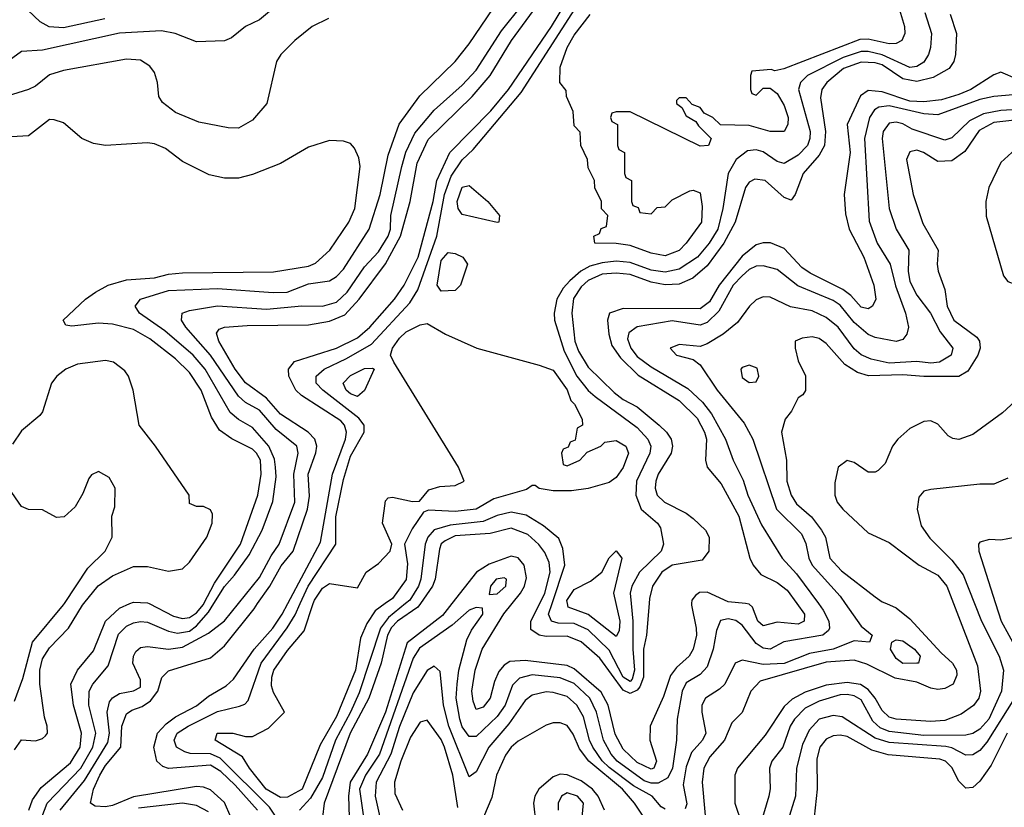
# Model space of a CAD drawing. Header units: inches. Extents: x 1793402 to 1900366, y 320852 to 470679.
# Tile 571 of 604: x 1866165 to 1868980, y 439418 to 441669. Entities that reach past the tile are written whole.
import ezdxf

# ---------------------------------------------------------------- set-up
doc = ezdxf.new("R2010")
doc.units = ezdxf.units.IN
doc.header["$MEASUREMENT"] = 0
doc.layers.add('B8463', color=7, linetype='Continuous')
doc.layers.add('B8464', color=7, linetype='Continuous')

msp = doc.modelspace()

# ---------------------------------------------------------------- linework, layer by layer
at = {"layer": 'B8463', "color": 4}
for points, elevation in [([(1866150, 439721), (1866173.7, 439786.3), (1866201.3, 439890), (1866290, 439996.3), (1866292.5, 440000)], 348), ([(1866150, 439582), (1866170, 439610.7), (1866210, 439608), (1866230, 439614), (1866238, 439622), (1866243.7, 439630), (1866242.9, 439650), (1866235.2, 439675.2), (1866221.8, 439770), (1866222.5, 439810), (1866230, 439842), (1866250, 439874), (1866304, 439930), (1866344.6, 439995.4), (1866348.3, 440000)], 344), ([(1866190.8, 439410), (1866201.1, 439438.9), (1866225.6, 439474.4), (1866310, 439545.2), (1866337.4, 439590), (1866341.2, 439630), (1866318.2, 439710), (1866311.1, 439770), (1866329.6, 439810), (1866375.4, 439864.6), (1866409.7, 439950), (1866450, 439987.2), (1866479.5, 440000)], 336), ([(1866228, 439390), (1866243.1, 439430), (1866339.8, 439530), (1866373.5, 439590), (1866382.4, 439630), (1866362.7, 439710), (1866363.5, 439750), (1866373.6, 439770), (1866417.4, 439822.6), (1866447.2, 439912.8), (1866470, 439935.3), (1866490, 439945.3), (1866510, 439948.7), (1866530, 439947), (1866590, 439921.5), (1866615.3, 439915.3), (1866650, 439921.5), (1866670, 439936.3), (1866704.8, 439975.2), (1866720.1, 440000)], 332), ([(1866280.4, 439410), (1866350, 439494.3), (1866416.8, 439603.2), (1866421.6, 439630), (1866415.1, 439690), (1866421.1, 439718.9), (1866430, 439730.4), (1866450, 439743.1), (1866490, 439750.6), (1866510, 439761), (1866510, 439782), (1866487.8, 439830), (1866489.6, 439850), (1866496.9, 439863.1), (1866510, 439874.9), (1866530, 439877.6), (1866590.2, 439870.2), (1866630, 439875.2), (1866704.1, 439915.9), (1866750, 439950.6), (1866789.9, 440000)], 328), ([(1866768.7, 439390), (1866750, 439431.2), (1866710, 439468), (1866690, 439475.6), (1866670, 439476.8), (1866490, 439447.4), (1866430, 439422.5), (1866410, 439418.7), (1866380.5, 439420.5), (1866367, 439430), (1866375.6, 439470), (1866393.5, 439510), (1866410, 439537.7), (1866454.2, 439590), (1866456.2, 439650), (1866470, 439684.9), (1866484.8, 439695.2), (1866514.5, 439705.5), (1866538.1, 439721.9), (1866559.2, 439750), (1866571.3, 439788.7), (1866590, 439807.7), (1866710, 439845.2), (1866750, 439878.9), (1866834.8, 439985.2), (1866844.9, 440000)], 324), ([(1866534.4, 440000), (1866603.9, 439963.9), (1866630, 439957.3), (1866650, 439960.2), (1866670, 439973.6), (1866690, 439997.3), (1866691.4, 440000)], 336), ([(1866844.2, 439410), (1866780.9, 439480.9), (1866740, 439520), (1866710, 439538.2), (1866590, 439528.9), (1866573.9, 439533.9), (1866556.9, 439550), (1866547.7, 439590), (1866558.8, 439630), (1866583.3, 439656.7), (1866610, 439676.2), (1866670, 439707.4), (1866704.1, 439735.9), (1866755.1, 439764.9), (1866776.1, 439783.9), (1866834.5, 439870), (1866888.6, 439930), (1866914.8, 439970), (1866930.8, 440000)], 316), ([(1866897.4, 439390), (1866878.4, 439418.4), (1866738.1, 439558.1), (1866710, 439570.8), (1866651.5, 439571.5), (1866636.3, 439576.3), (1866613.2, 439590), (1866606.6, 439610), (1866615.1, 439630), (1866646.6, 439650), (1866730, 439691.8), (1866793.3, 439706.7), (1866807.8, 439712.2), (1866817.4, 439722.6), (1866854.5, 439830), (1866929.3, 439930.7), (1866951.7, 439968.3), (1866966.5, 440000)], 312), ([(1867209.9, 440000), (1867180.9, 439979.1), (1867156.7, 439943.3), (1867139, 439901), (1867124.4, 439810), (1867070, 439677), (1867024.1, 439595.9), (1866972.4, 439470), (1866930, 439447.1), (1866910, 439445.4), (1866869.7, 439470), (1866821.3, 439530), (1866802, 439562), (1866723.7, 439610), (1866729.3, 439630), (1866774, 439630), (1866810, 439620.5), (1866830, 439620.4), (1866875.6, 439644.4), (1866922, 439690), (1866890, 439746), (1866884.5, 439764.5), (1866885.1, 439790), (1866891.2, 439810), (1866930, 439866.4), (1866978, 439922), (1867004.1, 440000)], 308), ([(1867267.9, 440000), (1867219.4, 439960.6), (1867196.3, 439930), (1867135, 439745), (1867110.6, 439689.4), (1867067.1, 439610), (1867030, 439502.9), (1866996.1, 439443.9), (1866964.4, 439410)], 312), ([(1867310.1, 440000), (1867303.2, 439990), (1867245.2, 439950), (1867227.9, 439932.1), (1867216.3, 439910), (1867198.2, 439830), (1867163.2, 439730), (1867109.3, 439630), (1867035.5, 439430), (1867030.2, 439389.8)], 316), ([(1867399.7, 440000), (1867373.5, 439966.5), (1867272.2, 439887.8), (1867210.1, 439690), (1867158.9, 439570), (1867109.5, 439490), (1867104.4, 439450), (1867106.4, 439390)], 324), ([(1868448, 440000), (1868461.6, 439981.6), (1868478, 439950), (1868480.3, 439930), (1868476.9, 439923.1), (1868461, 439910), (1868348.9, 439891.1), (1868310, 439869.8), (1868290, 439873), (1868270, 439886), (1868230, 439938.4), (1868211.9, 439951.9), (1868190, 439956.9), (1868168.5, 439951.5), (1868156.5, 439923.5), (1868147.7, 439870), (1868130, 439819.3), (1868110, 439797.6), (1868070, 439773.6), (1868058.9, 439750), (1868044.4, 439670), (1868042, 439610), (1868031, 439530), (1868017.7, 439502.3), (1867990, 439486.3), (1867970, 439486.8), (1867950, 439493.8), (1867872.9, 439550), (1867855.8, 439570), (1867834, 439610), (1867813.8, 439690), (1867795.1, 439730), (1867750, 439771.7), (1867710, 439788), (1867630, 439796.1), (1867593.5, 439786.5), (1867573.5, 439766.5), (1867552.4, 439710), (1867530, 439676.9), (1867470, 439619.7), (1867450, 439620.5), (1867430, 439647.3), (1867422.5, 439670), (1867412.8, 439730), (1867415.1, 439770), (1867420.3, 439810), (1867443.1, 439896.9), (1867456.1, 439923.9), (1867488.7, 439970), (1867487.3, 439987.3), (1867470, 439988.7), (1867450, 439981.2), (1867401.5, 439938.5), (1867307.5, 439872.5), (1867290, 439843.7), (1867193.4, 439570), (1867153, 439510), (1867135.9, 439470), (1867147.1, 439390)], 328), ([(1868085.3, 440000), (1868084.9, 439995.1), (1868098.9, 439930), (1868099.5, 439910), (1868090.3, 439870), (1868078.4, 439850), (1868042.3, 439817.7), (1868025.1, 439794.9), (1868005.5, 439734.5), (1867966.7, 439650), (1867966.4, 439610), (1867984.9, 439550), (1867977.3, 439530), (1867970, 439526.6), (1867930, 439545.7), (1867890, 439584.2), (1867867.2, 439627.2), (1867846.8, 439710), (1867827.1, 439747.1), (1867750, 439813.7), (1867730, 439822.7), (1867610, 439837.1), (1867565.9, 439834.1), (1867550, 439824.2), (1867534.3, 439805.7), (1867522.2, 439777.8), (1867510, 439729.4), (1867490, 439703.7), (1867470, 439697.2), (1867460.8, 439720.8), (1867457.4, 439750), (1867467.1, 439810), (1867487.1, 439870), (1867549.1, 439970.9), (1867572.6, 440000)], 324), ([(1867963.9, 440000), (1867956.9, 439910), (1867947.8, 439870), (1867947.7, 439790), (1867937.9, 439762.1), (1867930, 439752.4), (1867910, 439742.9), (1867890, 439752.2), (1867823.7, 439843.7), (1867770, 439890.9), (1867730, 439906.6), (1867670, 439905.6), (1867650, 439909.8), (1867626.4, 439926.4), (1867626.4, 439950), (1867651.3, 440000)], 316), ([(1867913.2, 440000), (1867918, 439950), (1867917.3, 439870), (1867922.7, 439810), (1867915.8, 439784.2), (1867910, 439776.9), (1867890, 439789.8), (1867850, 439866.9), (1867790, 439925.1), (1867750, 439943.1), (1867704.4, 439944.4), (1867685.1, 439950), (1867676.8, 439970), (1867686.8, 440000)], 312), ([(1867868.8, 440000), (1867880.2, 439950), (1867878.2, 439921.8), (1867870, 439905.6), (1867790, 439968.7), (1867732.7, 439990), (1867730.4, 440000)], 308), ([(1868525.1, 440000), (1868570, 439936), (1868602, 439910), (1868594, 439890), (1868550, 439893.2), (1868490.8, 439870), (1868422.5, 439857.5), (1868350, 439829), (1868290, 439825.6), (1868230, 439838.4), (1868210.4, 439829.6), (1868180.5, 439770), (1868164.9, 439755.1), (1868124.9, 439730), (1868114.9, 439710), (1868114.4, 439690), (1868126, 439630), (1868117.1, 439610), (1868085.7, 439574.3), (1868070, 439533.2), (1868061.7, 439481.7), (1868072, 439428), (1868067.1, 439412.9)], 332), ([(1868642.9, 440000), (1868670, 439988.4), (1868710, 439956.4), (1868799.1, 439859.1), (1868831.2, 439830), (1868843.2, 439810), (1868844.2, 439795.8), (1868833.7, 439770), (1868810, 439757.6), (1868790, 439754.8), (1868770, 439758.7), (1868730, 439775.6), (1868667.2, 439787.2), (1868586.7, 439826.8), (1868550, 439838), (1868470, 439832.3), (1868282, 439778), (1868255.3, 439750), (1868230, 439689.2), (1868200.8, 439659.2), (1868179.7, 439610), (1868138.1, 439561.9), (1868120.8, 439530), (1868115.8, 439490), (1868130.2, 439330)], 336), ([(1868834.5, 440000), (1868902.6, 439822.6), (1868911.4, 439750), (1868906.5, 439730), (1868891.3, 439708.7), (1868856.4, 439683.6), (1868810, 439666.2), (1868770, 439663.1), (1868670, 439669.8), (1868650, 439675.8), (1868630, 439694.7), (1868610.7, 439730), (1868590, 439754.8), (1868568.5, 439768.5), (1868530, 439774.8), (1868470, 439766.8), (1868410, 439746.6), (1868372.8, 439727.2), (1868350, 439706), (1868296, 439624), (1868217.1, 439530), (1868208.8, 439510), (1868208.9, 439430), (1868228.9, 439370)], 344), ([(1868386.8, 440000), (1868408.5, 439970), (1868407.7, 439950), (1868390, 439941.1), (1868330, 439946.6), (1868290, 439936.9), (1868274.7, 439950), (1868259.7, 439990), (1868250, 439998.9), (1868239.5, 440000)], 324), ([(1868894.5, 440000), (1868914.3, 439950), (1868964.9, 439850), (1868976.9, 439810), (1868971.6, 439750), (1868935, 439670), (1868910, 439641.1), (1868890, 439628.3), (1868870, 439624.4), (1868750, 439622.6), (1868650, 439634), (1868624.8, 439644.8), (1868603.8, 439663.8), (1868570, 439725.1), (1868550, 439736.8), (1868530, 439740.3), (1868510, 439739.3), (1868450, 439720.8), (1868410, 439701), (1868379.5, 439670), (1868367.4, 439650), (1868346.7, 439590), (1868314.9, 439550), (1868308.4, 439530), (1868310.4, 439470.4), (1868306, 439450), (1868271.3, 439330)], 348), ([(1868954.4, 440000), (1868970.3, 439950), (1869014.6, 439870)], 352), ([(1868010, 439412.7), (1867998.9, 439418.9), (1867972.7, 439450), (1867919.4, 439479.4), (1867850, 439531.8), (1867830, 439551), (1867802.8, 439590), (1867793.6, 439610), (1867776.8, 439676.8), (1867757.4, 439710), (1867730, 439734.7), (1867690, 439746.3), (1867670, 439747.8), (1867630, 439738.7), (1867610, 439722.9), (1867563.4, 439656.6), (1867506, 439590), (1867470, 439519), (1867450, 439505.2), (1867391.7, 439650), (1867376.1, 439710), (1867366.3, 439806.3), (1867350, 439821.2), (1867330, 439809.2), (1867290, 439744.5), (1867250.9, 439649.1), (1867226, 439570), (1867183.6, 439490), (1867181.3, 439450), (1867194.6, 439390)], 332), ([(1869009.1, 439730), (1868930, 439604.2), (1868910, 439579.7), (1868890, 439567.8), (1868870, 439566.3), (1868830, 439587.4), (1868812, 439592), (1868650, 439602.6), (1868610, 439615.5), (1868516.3, 439676.3), (1868490, 439680.5), (1868450, 439669.6), (1868422, 439638), (1868403.1, 439596.9), (1868385.3, 439530), (1868383.1, 439450), (1868360.6, 439379.4)], 352), ([(1867417.1, 439417.1), (1867402.6, 439510), (1867378.8, 439590), (1867370, 439611.6), (1867330, 439666.6), (1867310, 439660.9), (1867282.2, 439617.8), (1867254.4, 439550), (1867236.5, 439490), (1867237.4, 439457.4), (1867259.3, 439410)], 336), ([(1867949.4, 439389.4), (1867922.3, 439430), (1867887.8, 439470), (1867791.8, 439550), (1867764.7, 439584.7), (1867747.2, 439627.2), (1867730, 439651.8), (1867710, 439659.5), (1867690, 439659.5), (1867670, 439652.3), (1867590, 439607), (1867570, 439589.5), (1867553.7, 439566.3), (1867527.4, 439510), (1867514, 439446), (1867490.6, 439390)], 336), ([(1868987.9, 439630), (1868942, 439538), (1868910, 439492), (1868890, 439474.5), (1868870, 439472), (1868850, 439492.7), (1868830, 439531.5), (1868811.5, 439550), (1868795.7, 439555.7), (1868647.4, 439567.4), (1868600.9, 439580.9), (1868530, 439620.3), (1868510, 439623.9), (1868490, 439621.7), (1868470, 439612.8), (1868452.2, 439590), (1868443.6, 439556.4), (1868444.9, 439470), (1868435.8, 439390)], 356), ([(1867836.9, 439410), (1867818.7, 439450), (1867802.3, 439470), (1867770, 439493.6), (1867730, 439510.8), (1867710, 439512.1), (1867690, 439505.1), (1867648.4, 439470), (1867637.6, 439450), (1867634, 439430), (1867640.3, 439370)], 344), ([(1867772.7, 439390), (1867776.3, 439430), (1867759.5, 439450), (1867730, 439458.7), (1867714, 439450), (1867704.4, 439430), (1867704.4, 439410)], 348), ([(1866704.5, 439404.5), (1866670, 439423.1), (1866630, 439429.8), (1866504.3, 439415.7)], 328)]:
    msp.add_lwpolyline(points, dxfattribs=dict(at, elevation=elevation))
at = {"layer": 'B8463', "color": 4, "elevation": 332}
msp.add_lwpolyline([(1868690, 439828.4), (1868670, 439842.7), (1868654, 439870), (1868658, 439890), (1868670, 439896), (1868690, 439893.4), (1868722.8, 439870), (1868738.8, 439850), (1868734, 439830), (1868730, 439829.7)], close=True, dxfattribs=at)
at = {"layer": 'B8464', "color": 4}
for points, elevation in [([(1866930.8, 440000), (1867024.5, 440175.5), (1867058.5, 440370), (1867095.9, 440470), (1867098.9, 440490), (1867093.1, 440510), (1867082.6, 440522.6), (1866970, 440594.8), (1866953.7, 440610), (1866933.7, 440650), (1866933, 440670), (1866950, 440691.8), (1867070, 440730.2), (1867130, 440759.7), (1867166, 440790), (1867236, 440870), (1867263.9, 440910), (1867304, 440990), (1867346.5, 441150), (1867357.3, 441210), (1867394.2, 441290), (1867511.5, 441408.5), (1867561.8, 441470), (1867685, 441650), (1867745, 441750)], 316), ([(1866966.5, 440000), (1866989.8, 440050), (1867068.2, 440170), (1867068, 440248), (1867090, 440354.8), (1867110, 440421.6), (1867149.6, 440490), (1867149.6, 440510), (1867134.5, 440530), (1867031.2, 440610), (1867011.8, 440630), (1867012, 440650), (1867035.1, 440670), (1867099.3, 440700.7), (1867170, 440741.7), (1867280.3, 440859.7), (1867302.6, 440897.4), (1867356.8, 441050), (1867379.5, 441170), (1867397.9, 441222.1), (1867430, 441268.4), (1867461.4, 441298.6), (1867598.4, 441461.6), (1867796.8, 441770)], 312), ([(1868666.1, 441746.1), (1868694.4, 441650), (1868694.9, 441630), (1868686.8, 441610), (1868670, 441601.6), (1868650, 441600.4), (1868590, 441613.7), (1868566.9, 441613.1), (1868349.2, 441529.2), (1868323.1, 441523.1), (1868312.7, 441527.3), (1868258, 441522), (1868254, 441510), (1868254, 441470), (1868258, 441458), (1868270, 441454), (1868290, 441474), (1868310, 441474), (1868330, 441458), (1868350, 441424), (1868361.3, 441390), (1868360.5, 441370), (1868350, 441349.3), (1868310.5, 441349.5), (1868250, 441366.6), (1868168.4, 441368.4), (1868146, 441390), (1868122, 441402), (1868110, 441418), (1868087.3, 441427.3), (1868070, 441446), (1868050, 441446), (1868042, 441438), (1868042, 441430), (1868058, 441418), (1868070, 441394), (1868098, 441378), (1868105.4, 441365.4), (1868142, 441330), (1868134, 441310), (1868110, 441308), (1867910, 441406), (1867870, 441406), (1867858, 441402), (1867854, 441390), (1867858, 441378), (1867874, 441370), (1867874, 441310), (1867878, 441298), (1867894, 441290), (1867894, 441230), (1867898, 441218), (1867914, 441210), (1867914, 441150), (1867918, 441138), (1867932.7, 441132.7), (1867938, 441118), (1867970, 441114), (1867987.3, 441132.7), (1868010, 441134), (1868030, 441154), (1868080.4, 441179.6), (1868090, 441182), (1868110, 441174), (1868115.5, 441135.5), (1868114, 441090), (1868070.4, 441030), (1868050, 441009.7), (1868010, 440994), (1867970, 441001.6), (1867910, 441023.7), (1867870, 441029.5), (1867808.7, 441030), (1867806, 441050), (1867822, 441058), (1867827.3, 441072.7), (1867842, 441078), (1867846, 441110), (1867828.4, 441128.4), (1867828, 441150), (1867808.9, 441188.9), (1867808, 441210), (1867790, 441246), (1867788, 441270), (1867768.7, 441310), (1867767.3, 441347.3), (1867750, 441366), (1867747.3, 441407.3), (1867728, 441450), (1867727.3, 441467.3), (1867708.7, 441490), (1867710, 441534), (1867729.7, 441590), (1867750, 441624.9), (1867795.9, 441684.1)], 308), ([(1866408.2, 441671.8), (1866290, 441646.2), (1866248.6, 441648.6), (1866223.1, 441663.1), (1866170, 441714)], 324), ([(1866890, 441702), (1866850, 441669.2), (1866810.6, 441649.4), (1866770, 441617.2), (1866750, 441609), (1866670, 441606), (1866608.7, 441630), (1866570, 441637.4), (1866450, 441630.9), (1866230, 441582.4), (1866170, 441578), (1866110, 441534.5), (1866070, 441519.3), (1866050, 441521.2), (1866016.5, 441536.5), (1866002, 441550), (1865988.9, 441588.9), (1865988.7, 441610), (1865982, 441630), (1865998, 441650), (1866075.3, 441710)], 328), ([(1866720.1, 440000), (1866750, 440048.5), (1866779.1, 440080.9), (1866820.4, 440139.6), (1866857.6, 440210), (1866888.2, 440291.8), (1866897.5, 440362.5), (1866896.4, 440390), (1866893.1, 440413.1), (1866876.9, 440450), (1866830, 440503.6), (1866790, 440526.6), (1866766.4, 440546.4), (1866694.5, 440670), (1866660.4, 440710), (1866579.5, 440779.5), (1866507, 440830), (1866495.1, 440850), (1866509.7, 440870.3), (1866590, 440895.2), (1866730, 440900.8), (1866889, 440889), (1866929.7, 440890.3), (1866990, 440914.6), (1867050, 440923), (1867070, 440935.5), (1867090, 440956.3), (1867164, 441070), (1867195.1, 441170), (1867218, 441282), (1867249.7, 441370.3), (1867308.2, 441451.8), (1867409.3, 441550), (1867450, 441600.7), (1867518.3, 441701.7)], 332), ([(1866789.9, 440000), (1866850, 440074.4), (1866883.1, 440136.9), (1866906.6, 440170), (1866950.9, 440290), (1866948.6, 440370), (1866960.5, 440430), (1866956.9, 440450), (1866898.2, 440498.2), (1866850, 440553.5), (1866810, 440575.4), (1866790, 440593), (1866710.5, 440710.5), (1866639.6, 440790), (1866627, 440810), (1866629, 440830), (1866650, 440838.4), (1866730, 440851.5), (1866870, 440841.3), (1866971.7, 440851.7), (1867030, 440850.3), (1867070, 440861.7), (1867100.4, 440890), (1867150, 440963.1), (1867190, 441005.7), (1867217.6, 441050), (1867224.8, 441070), (1867225.7, 441110), (1867257.2, 441250), (1867269, 441291), (1867294.7, 441345.3), (1867350, 441410.4), (1867430, 441482), (1867470, 441524.9), (1867542.3, 441637.7), (1867600.4, 441710)], 328), ([(1866844.9, 440000), (1866879.3, 440050), (1866911.7, 440108.2), (1866946.6, 440150), (1866987.9, 440270), (1866992.8, 440307.2), (1866989.8, 440370), (1867010.9, 440430.9), (1867014, 440450), (1867008.2, 440470), (1866989.6, 440490), (1866910, 440541.7), (1866870, 440587.1), (1866810, 440631.2), (1866780.9, 440670), (1866733.6, 440750), (1866727.2, 440772.8), (1866735.1, 440784.9), (1866749.7, 440790.3), (1866815.4, 440795.4), (1866990, 440796.5), (1867050, 440807.2), (1867094.5, 440825.5), (1867134.8, 440870), (1867210, 440971.8), (1867253.2, 441050), (1867280.7, 441150), (1867301, 441259), (1867332.8, 441327.2), (1867458.3, 441450), (1867509.8, 441510), (1867570.9, 441610), (1867643.8, 441710)], 324), ([(1868752.9, 441690), (1868771.8, 441630), (1868768.5, 441590), (1868763.1, 441570), (1868750, 441547.6), (1868730, 441535.8), (1868710, 441532.6), (1868630, 441569.2), (1868590, 441578.3), (1868570, 441578), (1868518.8, 441561.2), (1868417.1, 441510), (1868397, 441490), (1868391.7, 441470), (1868424.4, 441350), (1868424, 441330), (1868416.9, 441310), (1868390, 441281.7), (1868350, 441258), (1868330, 441264.2), (1868290, 441291.2), (1868270, 441297.4), (1868245.7, 441294.3), (1868212.7, 441270), (1868190.3, 441229.7), (1868175.2, 441130), (1868160.2, 441070), (1868136.1, 441030), (1868102.6, 440990), (1868050, 440956.1), (1868010, 440947.1), (1867970, 440953.6), (1867910, 440975.4), (1867870, 440979), (1867830, 440974.6), (1867795, 440965), (1867769.3, 440950.7), (1867737.5, 440922.5), (1867718.2, 440901.8), (1867700.5, 440870), (1867692.4, 440830), (1867694, 440810), (1867721.4, 440721.4), (1867757.3, 440650), (1867789.4, 440609.4), (1867810, 440591.7), (1867930, 440503.7), (1867960.3, 440470), (1867968.7, 440450), (1867966, 440430), (1867927.6, 440350), (1867925.7, 440310), (1867941.3, 440270), (1867988.4, 440230), (1867996.9, 440216.9), (1868004.9, 440170), (1867998.4, 440150), (1867936.5, 440090), (1867914.6, 440050), (1867910.3, 440029.7), (1867913.2, 440000)], 312), ([(1867047.7, 441672.3), (1867001, 441650), (1866951, 441610), (1866911, 441570), (1866898.8, 441550), (1866871, 441430), (1866830, 441382), (1866790, 441359), (1866760.2, 441360.2), (1866676.5, 441376.5), (1866610, 441404), (1866572.9, 441432.9), (1866562, 441450), (1866559, 441490), (1866550, 441518), (1866536.5, 441536.5), (1866510, 441553.2), (1866470, 441556), (1866290, 441524.5), (1866250, 441511.8), (1866210, 441479.3), (1866190, 441469.3), (1866113.8, 441446.2)], 332), ([(1868824.9, 441684.9), (1868843.1, 441630), (1868840.3, 441570), (1868835.3, 441550), (1868821.6, 441530), (1868776, 441504), (1868730, 441492.5), (1868690, 441499.8), (1868630, 441540.2), (1868610, 441546), (1868570, 441548.2), (1868520.3, 441530), (1868471.8, 441490), (1868457.6, 441470), (1868453.8, 441446.2), (1868468.2, 441350), (1868465.5, 441310), (1868450, 441281.6), (1868404.9, 441230), (1868382, 441170), (1868370, 441153.2), (1868350, 441160.9), (1868296, 441210), (1868266.3, 441213.7), (1868250, 441204.5), (1868239.5, 441190), (1868210.2, 441090), (1868178.2, 441030), (1868130, 440966), (1868089.4, 440930.6), (1868050, 440913.1), (1868010, 440911.6), (1867970, 440918.5), (1867910, 440941.2), (1867870, 440944.8), (1867830, 440941.6), (1867790, 440923.9), (1867770, 440906), (1867747.7, 440872.3), (1867742.9, 440830), (1867751.8, 440750), (1867762.1, 440722.1), (1867790, 440676.4), (1867863.8, 440603.8), (1867890, 440583.2), (1867930, 440562.3), (1867992.4, 440510), (1868014, 440490), (1868027.4, 440470), (1868031.4, 440450), (1868027.6, 440430), (1867990.3, 440370), (1867983.1, 440350), (1867981.7, 440330), (1867987, 440310), (1868007.7, 440290), (1868070, 440258.4), (1868090, 440243.1), (1868125.2, 440210), (1868136.2, 440190), (1868134.4, 440150), (1868116.1, 440123.9), (1868030, 440109.8), (1868000.3, 440090), (1867973.4, 440050), (1867965.1, 440014.9), (1867963.9, 440000)], 316), ([(1869017.9, 441497.9), (1868970, 441519.6), (1868950, 441512), (1868884.4, 441470), (1868850, 441455.9), (1868799.8, 441440.2), (1868750, 441434.7), (1868710, 441436.8), (1868630, 441463.1), (1868590, 441466.6), (1868568.5, 441451.5), (1868530.2, 441370), (1868539.3, 441290), (1868522, 441170), (1868525.8, 441114.2), (1868536.5, 441070), (1868578.3, 440990), (1868607, 440910), (1868612.2, 440870), (1868602.8, 440850), (1868590, 440842.9), (1868570, 440847.8), (1868540.5, 440880.5), (1868517.9, 440897.9), (1868424.8, 440944.8), (1868401.1, 440961.1), (1868350, 441015.6), (1868311.1, 441031.1), (1868290, 441031.1), (1868270, 441025.4), (1868230, 440993.5), (1868164.7, 440910), (1868137.2, 440862.8), (1868110, 440842.3), (1867890, 440843.6), (1867851, 440830), (1867844.9, 440810), (1867848.8, 440770), (1867857.8, 440737.8), (1867882.3, 440702.3), (1867933.2, 440653.2), (1868050, 440580.2), (1868101.3, 440530), (1868122.8, 440490), (1868128.1, 440470), (1868125.3, 440410), (1868130.3, 440390.3), (1868170, 440342), (1868220.2, 440250), (1868252.2, 440130), (1868261.3, 440110), (1868283.7, 440083.7), (1868330, 440060.3), (1868358.7, 440038.7), (1868386.8, 440000)], 324), ([(1869005.2, 441454.8), (1868949.7, 441449.7), (1868910, 441441.5), (1868790, 441397.3), (1868750, 441400.3), (1868650, 441423.5), (1868621.2, 441418.8), (1868608.4, 441411.6), (1868594.3, 441390), (1868580.3, 441330), (1868593, 441093), (1868615.8, 441030), (1868653.4, 440970), (1868668.2, 440908.2), (1868697.1, 440830), (1868706, 440790), (1868701, 440770), (1868690, 440755.3), (1868670, 440749.3), (1868610, 440760.7), (1868590, 440769.6), (1868550, 440803.5), (1868510, 440852.8), (1868490, 440866.9), (1868388.9, 440908.9), (1868330, 440955.1), (1868290, 440966), (1868270, 440964.7), (1868250, 440954.7), (1868230, 440937.4), (1868204.7, 440910), (1868163.8, 440836.2), (1868130, 440803.9), (1868110, 440796.4), (1868030, 440808.4), (1867930, 440791), (1867906.2, 440773.8), (1867902.7, 440757.3), (1867911.7, 440730), (1867930, 440706.5), (1867970, 440676.5), (1868074.8, 440614.8), (1868116.3, 440576.3), (1868142.9, 440542.9), (1868182.4, 440470), (1868204.4, 440410), (1868232.8, 440352.8), (1868246.7, 440310), (1868285.4, 440225.4), (1868344.9, 440130), (1868385.4, 440085.4), (1868448, 440000)], 328), ([(1869033.6, 441413.6), (1868970, 441409.9), (1868920.3, 441399.7), (1868880.2, 441379.8), (1868830, 441331.8), (1868810, 441325.1), (1868716.4, 441356.4), (1868690, 441371.2), (1868670, 441376.3), (1868650, 441373.3), (1868633, 441350), (1868630.4, 441330), (1868650.4, 441130), (1868670.4, 441070), (1868706.4, 441010), (1868704.7, 440950), (1868710, 440920.7), (1868730, 440881.6), (1868768.8, 440830), (1868796.5, 440776.5), (1868832.7, 440730), (1868828, 440710), (1868794.8, 440690), (1868770, 440687.7), (1868730, 440692.3), (1868650, 440687.2), (1868598.8, 440698.8), (1868570, 440711.1), (1868550, 440728), (1868504.7, 440790), (1868470, 440818.3), (1868430, 440837.4), (1868368, 440848), (1868310, 440876), (1868290, 440877.2), (1868270, 440868.7), (1868251.3, 440850), (1868216.8, 440803.2), (1868176, 440770), (1868130, 440742.7), (1868110, 440735.1), (1868050, 440741.2), (1868024.7, 440730), (1868042, 440710), (1868090, 440698), (1868110, 440682.8), (1868158.7, 440610), (1868236.3, 440516.3), (1868260.4, 440470), (1868328.8, 440270), (1868399.4, 440199.4), (1868412.3, 440172.3), (1868420.8, 440130), (1868430.3, 440110), (1868510, 440021.6), (1868525.1, 440000)], 332), ([(1869230, 441407.3), (1868950, 441375.2), (1868907.7, 441352.3), (1868867.2, 441292.8), (1868830, 441266), (1868790, 441264.2), (1868749, 441290), (1868730, 441296.3), (1868710, 441291.6), (1868700.4, 441270), (1868719.3, 441170), (1868747.1, 441087.1), (1868790.5, 441010), (1868787.3, 440970), (1868790.5, 440950), (1868810, 440898), (1868816, 440850), (1868835.8, 440810), (1868901.4, 440761.4), (1868908.4, 440750), (1868910.3, 440730.3), (1868904.2, 440710), (1868875.2, 440664.8), (1868850, 440649.7), (1868750, 440648.9), (1868690, 440654.2), (1868590.9, 440650.9), (1868560.3, 440660.3), (1868523.5, 440683.5), (1868470, 440744), (1868450, 440758), (1868430, 440762.7), (1868401.4, 440758.6), (1868382, 440750), (1868382, 440730), (1868390, 440694), (1868411.3, 440651.3), (1868410.9, 440609.1), (1868403.6, 440596.4), (1868390, 440588), (1868371, 440550), (1868353, 440527), (1868343, 440490), (1868357, 440410), (1868358.3, 440350), (1868370.2, 440310.2), (1868385.2, 440285.2), (1868428.4, 440248.4), (1868457.4, 440210), (1868468.8, 440190), (1868480.5, 440130), (1868513.7, 440093.7), (1868610, 440019.1), (1868630, 440005.5), (1868642.9, 440000)], 336), ([(1866691.4, 440000), (1866721.7, 440058.3), (1866795.4, 440170), (1866845.8, 440310), (1866855.3, 440370), (1866853.5, 440410), (1866841.7, 440430), (1866830, 440441.7), (1866770.9, 440470.9), (1866736.2, 440496.2), (1866713.1, 440533.1), (1866683.1, 440610), (1866650, 440660.5), (1866610, 440699.7), (1866536.8, 440756.8), (1866490, 440783.5), (1866430, 440798.5), (1866390, 440801.7), (1866313.2, 440793.2), (1866296.4, 440796.4), (1866289, 440810), (1866352.3, 440870), (1866380.9, 440890), (1866417.2, 440910), (1866470, 440926), (1866550, 440931.7), (1866590, 440942), (1866630, 440945.5), (1866890, 440948.5), (1866990, 440964.7), (1867010, 440972.9), (1867051.2, 441010), (1867106, 441090), (1867122.4, 441130), (1867138, 441250), (1867134.2, 441274.2), (1867122, 441302), (1867110, 441315.3), (1867090, 441322), (1867050, 441324), (1866990, 441305.2), (1866910, 441258), (1866830, 441227), (1866790, 441216.2), (1866750, 441216.2), (1866706.2, 441226.2), (1866630, 441263.7), (1866581, 441301), (1866550, 441314.5), (1866530, 441317), (1866410, 441309.4), (1866375.5, 441315.5), (1866342, 441330), (1866290, 441374), (1866263.1, 441383.1), (1866250, 441384), (1866190, 441337.2), (1866110, 441332.7)], 336), ([(1867004.1, 440000), (1867007.4, 440010), (1867030, 440043.8), (1867050, 440057.1), (1867130, 440044.7), (1867155.3, 440090), (1867190, 440114.8), (1867224, 440150), (1867229, 440170), (1867202, 440230), (1867210, 440294), (1867218, 440302), (1867230, 440304.7), (1867288, 440292), (1867307.3, 440292.7), (1867334.6, 440325.4), (1867365.6, 440334.4), (1867410, 440338), (1867435.3, 440350), (1867419, 440390), (1867234, 440690), (1867225.2, 440710), (1867230, 440730.7), (1867250, 440759.1), (1867270, 440777.1), (1867310, 440797.3), (1867330, 440801), (1867382, 440770), (1867472, 440730), (1867650, 440682), (1867690, 440667.3), (1867730, 440610.7), (1867740.5, 440580.5), (1867750.8, 440570), (1867772.7, 440527.3), (1867774, 440510), (1867758, 440502), (1867752.7, 440467.3), (1867738, 440462), (1867732.7, 440447.3), (1867718, 440442), (1867714, 440430), (1867718, 440398), (1867730, 440394), (1867766, 440410), (1867787.3, 440432.7), (1867826, 440450), (1867838, 440462), (1867870, 440466), (1867897.3, 440450), (1867904.9, 440430), (1867890, 440389.4), (1867870, 440360.9), (1867850, 440346.6), (1867790, 440329.4), (1867742, 440322), (1867690, 440322), (1867650, 440328.7), (1867638, 440338), (1867630, 440338), (1867613.4, 440326.6), (1867520.2, 440299.8), (1867470, 440269.8), (1867410, 440263.5), (1867333.2, 440266.8), (1867318.8, 440261.2), (1867286.6, 440213.4), (1867264.7, 440170), (1867273.7, 440113.7), (1867270, 440069.3), (1867230, 440014.5), (1867209.9, 440000)], 308), ([(1866348.3, 440000), (1866389.1, 440050.9), (1866430, 440079.6), (1866490, 440105.7), (1866530, 440105.7), (1866590, 440092.7), (1866630, 440099.1), (1866650, 440118.8), (1866699.5, 440190), (1866715.1, 440230), (1866716, 440256), (1866710, 440268), (1866690, 440278), (1866670, 440278), (1866650, 440286), (1866648.7, 440310), (1866553.2, 440450), (1866506.6, 440510), (1866489.3, 440610), (1866476, 440650), (1866465.4, 440665.4), (1866433.2, 440690), (1866410, 440694.7), (1866330, 440684.2), (1866296.3, 440670), (1866270.4, 440650), (1866255.8, 440630), (1866230, 440548.7), (1866222.5, 440537.5), (1866170, 440494), (1866144.4, 440455.6)], 344), ([(1869022.8, 440590), (1868974.2, 440545.8), (1868890, 440483.7), (1868850, 440469.4), (1868832.3, 440472.3), (1868819.3, 440479.3), (1868790, 440513.2), (1868770, 440522.7), (1868750, 440520.9), (1868710, 440500.9), (1868675.5, 440470), (1868660.4, 440450), (1868639, 440401), (1868619.3, 440380.7), (1868610, 440376), (1868590, 440376), (1868550, 440403.7), (1868530, 440409.3), (1868504.9, 440390), (1868494.9, 440345.1), (1868495.3, 440310), (1868502, 440290), (1868517.6, 440270), (1868590, 440202), (1868650, 440174.9), (1868736.3, 440110), (1868790, 440081.3), (1868815.3, 440050), (1868834.5, 440000)], 344), ([(1866292.5, 440000), (1866359.1, 440100.9), (1866409, 440150), (1866428.7, 440190), (1866428, 440250), (1866436.4, 440276.4), (1866438, 440330), (1866420.4, 440360.4), (1866390, 440378), (1866370, 440368), (1866362, 440358), (1866345.4, 440314.6), (1866323.6, 440276.4), (1866291.6, 440248.4), (1866270, 440246), (1866230, 440268), (1866190, 440268.7), (1866170, 440278), (1866133.2, 440330)], 348), ([(1868990, 440359), (1868950, 440341.2), (1868910, 440341.2), (1868770, 440326), (1868750, 440321.2), (1868735.5, 440304.5), (1868730.4, 440270), (1868742, 440222), (1868767, 440187), (1868830, 440123.8), (1868862, 440082), (1868894.5, 440000)], 348), ([(1867686.8, 440000), (1867723.5, 440110), (1867717.2, 440157.2), (1867706.2, 440186.2), (1867662.6, 440222.6), (1867612.7, 440252.7), (1867570, 440261.5), (1867530, 440252), (1867490, 440234.4), (1867395.6, 440224.4), (1867349.4, 440210.6), (1867331.4, 440190), (1867324.2, 440170), (1867311.2, 440070), (1867304.7, 440050), (1867280.2, 440010), (1867267.9, 440000)], 312), ([(1869714.9, 440000), (1869669.6, 440029.6), (1869630, 440084), (1869610, 440102), (1869588.7, 440110), (1869570, 440128.7), (1869550, 440162), (1869526, 440186), (1869450, 440219.3), (1869410, 440222.7), (1869348.1, 440211.9), (1869290, 440193.2), (1869250, 440193.2), (1869190, 440205.2), (1869110, 440229), (1869090, 440229), (1869070, 440224), (1869010, 440189.2), (1868970, 440181.2), (1868936.9, 440183.1), (1868910, 440175.3), (1868906, 440170), (1868906.8, 440150), (1868954.4, 440000)], 352), ([(1867651.3, 440000), (1867666.1, 440030), (1867681.4, 440090), (1867678, 440118), (1867666.1, 440146.1), (1867649.2, 440169.2), (1867617.3, 440197.3), (1867570, 440215.6), (1867510, 440200.8), (1867410, 440193.5), (1867380.6, 440179.4), (1867369.4, 440170.6), (1867364.6, 440155.4), (1867352.4, 440070), (1867344.7, 440050), (1867310.1, 440000)], 316), ([(1867730.4, 440000), (1867728.5, 440008.5), (1867750, 440040.4), (1867796.1, 440063.9), (1867829.2, 440090), (1867850, 440131.3), (1867870, 440151.3), (1867886, 440130), (1867862, 440030), (1867868.8, 440000)], 308), ([(1867572.6, 440000), (1867596.8, 440030), (1867607.9, 440050), (1867613.5, 440073.5), (1867606.6, 440110), (1867590, 440131), (1867570, 440135.6), (1867507.2, 440112.8), (1867470.2, 440089.8), (1867399.7, 440000)], 324), ([(1868239.5, 440000), (1868190, 440005), (1868130, 440032.9), (1868108.1, 440031.9), (1868096.5, 440023.5), (1868086, 440010), (1868085.3, 440000)], 324), ([(1866479.5, 440000), (1866490, 440004.6), (1866530, 440002.3), (1866534.4, 440000)], 336)]:
    msp.add_lwpolyline(points, dxfattribs=dict(at, elevation=elevation))
for points, elevation in [([(1869310, 441368.5), (1869210, 441333.1), (1869150, 441327.3), (1869030, 441303.6), (1869000.7, 441290), (1868970, 441260.9), (1868935.8, 441190), (1868927.2, 441150), (1868927.7, 441107.7), (1868977, 440937), (1868990, 440920.7), (1869010, 440913), (1869030, 440913), (1869050, 440919.3), (1869190, 441014.9), (1869250, 441041.3), (1869344.4, 441055.6), (1869372, 441070), (1869399.7, 441130), (1869404.4, 441190), (1869396.8, 441290), (1869379.2, 441330), (1869355.2, 441355.2), (1869330, 441366.4)], 344), ([(1867530, 441089.2), (1867430, 441112.7), (1867418.4, 441130), (1867415.6, 441150), (1867430, 441190.4), (1867450, 441195.5), (1867502.8, 441150), (1867536, 441110), (1867534, 441090)], 308), ([(1867370, 440893.2), (1867358, 440910), (1867370, 440981), (1867390, 441004), (1867410, 441000.7), (1867432, 440990), (1867444.7, 440970), (1867424.7, 440910), (1867410, 440895.3)], 308), ([(1867130, 440592), (1867110, 440599.6), (1867098.4, 440610), (1867089.6, 440630), (1867110, 440652.2), (1867150, 440672.4), (1867173.4, 440673.4), (1867178, 440670), (1867150, 440609.4)], 308), ([(1868250, 440682), (1868230, 440675.3), (1868226, 440670), (1868230, 440646), (1868250, 440632), (1868270, 440634), (1868278, 440650), (1868272.9, 440672.9)], 336), ([(1867550, 440073.6), (1867527.3, 440070), (1867511, 440050), (1867506.4, 440026.4), (1867530, 440028), (1867554.5, 440050), (1867556, 440070)], 328)]:
    msp.add_lwpolyline(points, close=True, dxfattribs=dict(at, elevation=elevation))

doc.saveas('drawing.dxf')
